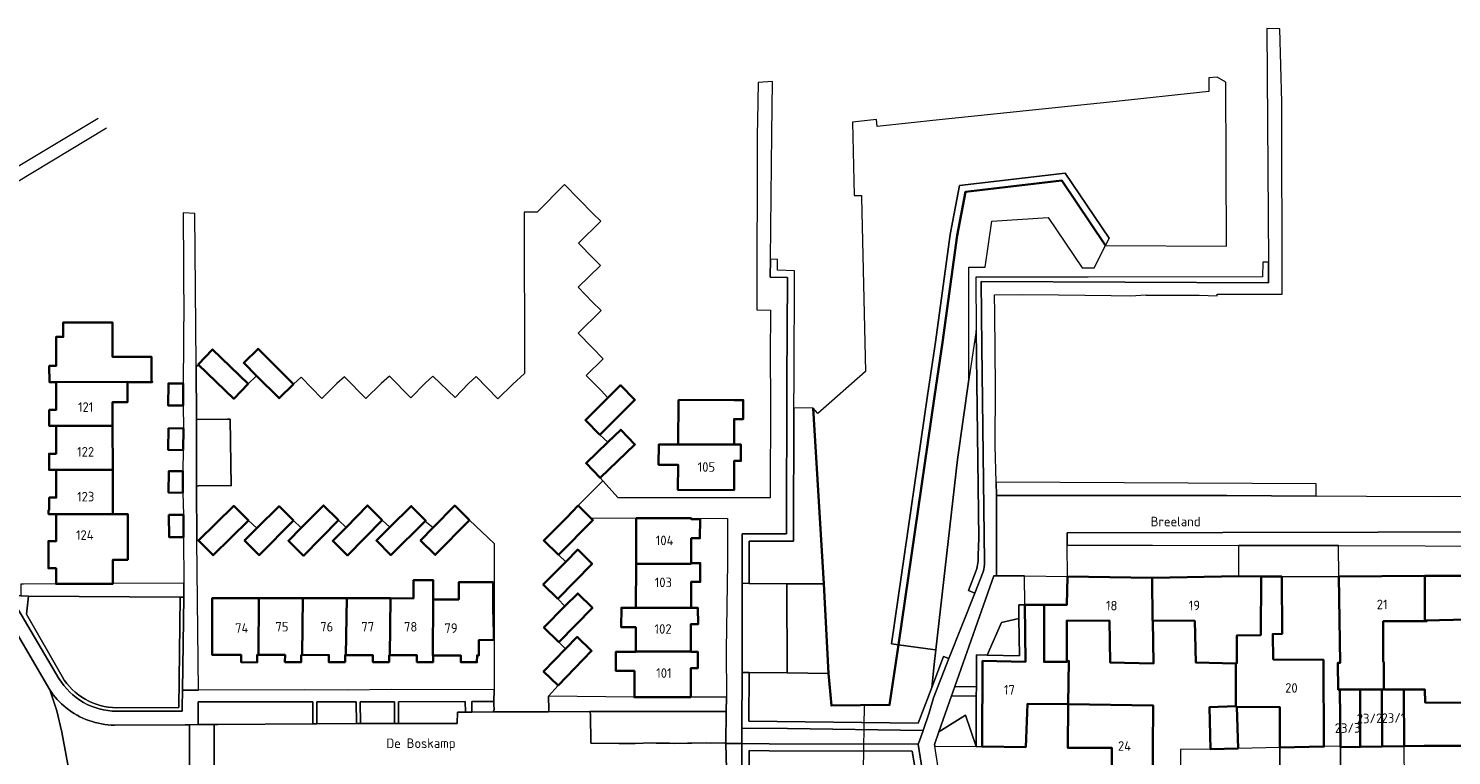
# Model space of a CAD drawing. Header units: metres. Extents: x 152391 to 157968, y 462336 to 467280.
# Tile 477 of 656: x 154072 to 154273, y 466851 to 466954. Entities that reach past the tile are written whole.
import ezdxf
from ezdxf.enums import TextEntityAlignment as Align

# ---------------------------------------------------------------- set-up
doc = ezdxf.new("R2010")
doc.units = ezdxf.units.M
doc.header["$LTSCALE"] = 0.75
for name, color, linetype, lineweight in [('B-WE-GK-BESCHOEIING-G', 251, 'GK-BESCHOEIING', 35), ('B-WE-GR-BEPLANTING_CULTUUR_BODEMBEDEKKER-GV', 251, 'Continuous', 18), ('B-WE-GR-BEPLANTING_CULTUUR_BOSPLANTSOEN-GV', 251, 'Continuous', 18), ('B-WE-GR-BEPLANTING_CULTUUR_HEESTERS-GV', 251, 'Continuous', 18), ('B-WE-GR-GROENVOORZIENING-GV', 251, 'Continuous', 18), ('B-WE-GR-HAAG-GV', 251, 'Continuous', 13), ('B-WE-KW-KUNSTWERK_DUIKER-G', 5, 'Continuous', 18), ('B-WE-OG-BEBOUWING-GV', 6, 'Continuous', 35), ('B-WE-OG-BEBOUWING-T18', 1, 'Continuous', 18), ('B-WE-OG-TERREIN_CULTUURSCHEIDING-GV', 251, 'Continuous', 18), ('B-WE-OG-TOPOGRAFIE-T18', 1, 'Continuous', 18), ('B-WE-OG-WATER-GV', 251, 'Continuous', 18), ('B-WE-OG-WATER_SLOOT-GV', 251, 'Continuous', 18), ('B-WE-VH-VERHARDING_BETONSTRAATSTEEN-GV', 251, 'Continuous', 18), ('B-WE-VH-VERHARDING_HALFVERHARDING_GRIND-GV', 251, 'Continuous', 18), ('B-WE-VH-VERHARDING_TEGEL-GV', 251, 'Continuous', 18)]:
    doc.layers.add(name, color=color, linetype=linetype, lineweight=lineweight)
doc.styles.add('NLCS-ISO-M750-T18', font='NLCS-ISO.ttf', dxfattribs={"height": 1.35})
doc.linetypes.add('GK-BESCHOEIING', pattern='A,30,-5,[1,NLCS.SHX,S=1,R=0,X=0,Y=0],-5', length=40)

msp = doc.modelspace()

# ---------------------------------------------------------------- linework, layer by layer
at = {"layer": 'B-WE-GK-BESCHOEIING-G'}
for points in [[(154194.93, 466866.81), (154200.04, 466901.84), (154201.15, 466909.44), (154203.22, 466924.54), (154204.39, 466930.69), (154217.97, 466932.29), (154224.14, 466923.13)], [(154182.91, 466900.18), (154184.4, 466875.39)], [(154185.08, 466862.76), (154184.4, 466875.39)], [(154194.93, 466866.81), (154193.69, 466858.32), (154185.48, 466858.23), (154185.08, 466862.76)]]:
    msp.add_lwpolyline(points, dxfattribs=at)
at = {"layer": 'B-WE-GR-BEPLANTING_CULTUUR_BODEMBEDEKKER-GV'}
for points in [[(154212.77, 466872.44), (154212.73, 466876.55), (154208.75, 466876.55), (154208.38, 466876.55), (154202.87, 466860.91), (154205.93, 466860.89), (154205.95, 466865.39), (154207.46, 466865.35), (154209.49, 466869.93), (154211.94, 466870.53), (154211.92, 466872.43)], [(154098.94, 466855.57), (154112.29, 466855.68), (154112.35, 466855.68), (154112.33, 466858.77), (154096.17, 466858.75), (154096.19, 466855.55), (154098.43, 466855.57)], [(154118.5, 466855.69), (154118.48, 466858.78), (154112.89, 466858.77), (154112.92, 466855.68)], [(154123.88, 466855.7), (154123.85, 466858.78), (154119.04, 466858.78), (154119.06, 466855.69)], [(154133.84, 466858.79), (154124.42, 466858.78), (154124.44, 466855.7), (154132.69, 466855.71), (154132.76, 466857.31), (154133.86, 466857.32)], [(154134.78, 466858.8), (154134.77, 466857.32), (154137.76, 466857.34), (154137.93, 466857.68), (154137.89, 466858.41), (154137.89, 466858.8)], [(154205.88, 466852.45), (154205.92, 466859.57), (154202.42, 466859.59), (154200.65, 466854.52), (154204.38, 466856.88)]]:
    msp.add_lwpolyline(points, close=True, dxfattribs=at)
at = {"layer": 'B-WE-GR-BEPLANTING_CULTUUR_BOSPLANTSOEN-GV'}
for points in [[(154093.64, 466873.52), (154072.23, 466873.69), (154071.95, 466871.13), (154076.97, 466862.32)], [(154084.66, 466857.93), (154093.43, 466857.94), (154093.64, 466873.52)]]:
    msp.add_lwpolyline(points, dxfattribs=at)
msp.add_lwpolyline([(154076.97, 466862.32, 0.259937), (154084.66, 466857.93)], format="xyb", dxfattribs=at)
at = {"layer": 'B-WE-GR-BEPLANTING_CULTUUR_HEESTERS-GV'}
for points in [[(154207.46, 466865.35), (154212.01, 466865.24), (154211.94, 466870.53), (154209.49, 466869.93)], [(154200.03, 466852.75), (154200.06, 466852.53), (154205.88, 466852.45), (154204.38, 466856.88), (154200.65, 466854.52)], [(154257.3, 466852.49), (154254.94, 466852.44), (154248.74, 466852.31), (154248.78, 466847.07), (154248.79, 466845.47), (154257.25, 466845.5), (154257.3, 466852.35), (154257.3, 466852.45)]]:
    msp.add_lwpolyline(points, close=True, dxfattribs=at)
at = {"layer": 'B-WE-GR-GROENVOORZIENING-GV'}
for points in [[(154173.9, 466875.47), (154173.9, 466881.44), (154180.15, 466881.45), (154180.2, 466900.25), (154180.22, 466904.35), (154180.29, 466919.58), (154177.87, 466919.65), (154177.89, 466921.16), (154176.89, 466921.19), (154176.86, 466918.69), (154179.29, 466918.61), (154179.2, 466903.9), (154179.15, 466882.45), (154172.9, 466882.44), (154172.9, 466875.48)], [(154172.84, 466855.03), (154179.29, 466855.02), (154198.41, 466854.73), (154199.28, 466857.19), (154199.86, 466859.34), (154202.05, 466864.86), (154201.3, 466865.15), (154199.63, 466860.77), (154197.73, 466855.74), (154173.85, 466856.02), (154173.89, 466862.91), (154172.89, 466862.92)]]:
    msp.add_lwpolyline(points, close=True, dxfattribs=at)
for points in [[(154207.08, 466878.49), (154206.68, 466908.85), (154206.61, 466918.07), (154247.13, 466917.85), (154247.13, 466918.85), (154247.11, 466920.77), (154246.31, 466920.78), (154246.3, 466918.7), (154221.71, 466918.68), (154206.96, 466918.66), (154205.87, 466918.66), (154205.88, 466911.15), (154206.28, 466881.85), (154206.2, 466879.46)], [(154205.91, 466877.29), (154204.83, 466874.45), (154205.72, 466874.1), (154206.91, 466877.11)], [(154200.04, 466838.23), (154197.74, 466852.78), (154176.7, 466852.84), (154172.87, 466852.89), (154172.87, 466849.28)], [(154173.86, 466843.53), (154173.87, 466851.88), (154176.69, 466851.84), (154196.89, 466851.78), (154197.33, 466849.02)]]:
    msp.add_lwpolyline(points, dxfattribs=at)
for points in [[(154206.2, 466879.46, -0.074658), (154205.91, 466877.29)], [(154206.91, 466877.11, 0.068032), (154207.08, 466878.49)]]:
    msp.add_lwpolyline(points, format="xyb", dxfattribs=at)
at = {"layer": 'B-WE-GR-HAAG-GV'}
for points in [[(154176.89, 466921.19), (154176.86, 466918.69), (154179.29, 466918.61), (154179.2, 466903.9), (154179.15, 466882.45), (154172.9, 466882.44), (154172.9, 466875.48), (154173.9, 466875.47), (154173.9, 466881.44), (154180.15, 466881.45), (154180.2, 466900.25), (154180.22, 466904.35), (154180.29, 466919.58), (154177.87, 466919.65), (154177.89, 466921.16)], [(154172.89, 466862.92), (154172.84, 466855.03), (154179.29, 466855.02), (154198.41, 466854.73), (154199.28, 466857.19), (154199.86, 466859.34), (154202.05, 466864.86), (154201.3, 466865.15), (154199.63, 466860.77), (154197.73, 466855.74), (154173.85, 466856.02), (154173.89, 466862.91)]]:
    msp.add_lwpolyline(points, close=True, dxfattribs=at)
for points in [[(154207.08, 466878.49), (154206.68, 466908.85), (154206.61, 466918.07), (154247.13, 466917.85), (154247.13, 466918.85), (154247.11, 466920.77), (154246.31, 466920.78), (154246.3, 466918.7), (154221.71, 466918.68), (154206.96, 466918.66), (154205.87, 466918.66), (154205.88, 466911.15), (154206.28, 466881.85), (154206.2, 466879.46)], [(154205.91, 466877.29), (154204.83, 466874.45), (154205.72, 466874.1)], [(154205.72, 466874.1), (154206.91, 466877.11)], [(154200.04, 466838.23), (154197.74, 466852.78), (154176.7, 466852.84), (154172.87, 466852.89), (154172.87, 466849.28)], [(154173.86, 466843.53), (154173.87, 466851.88), (154176.69, 466851.84), (154196.89, 466851.78), (154197.33, 466849.02)]]:
    msp.add_lwpolyline(points, dxfattribs=at)
for points in [[(154206.2, 466879.46, -0.074658), (154205.91, 466877.29)], [(154206.91, 466877.11, 0.068032), (154207.08, 466878.49)]]:
    msp.add_lwpolyline(points, format="xyb", dxfattribs=at)
at = {"layer": 'B-WE-KW-KUNSTWERK_DUIKER-G'}
msp.add_lwpolyline([(154189.99, 466849.07), (154190.16, 466858.28)], dxfattribs=at)
at = {"layer": 'B-WE-OG-BEBOUWING-GV'}
for points in [[(154086.2, 466903.85), (154089.68, 466903.85), (154089.68, 466903.96), (154089.61, 466903.96), (154089.61, 466907.42), (154084.11, 466907.41), (154084.11, 466912.27), (154077.13, 466912.26), (154077.14, 466910.25), (154076.14, 466910.25), (154076.14, 466906.16), (154075.18, 466906.16), (154075.19, 466903.88), (154076.14, 466903.88), (154086.2, 466903.9)], [(154096.17, 466906.37), (154101.18, 466901.52), (154103.22, 466903.63), (154098.21, 466908.48)], [(154104.41, 466904.77), (154107.59, 466901.58), (154109.6, 466903.59), (154104.62, 466908.58), (154102.61, 466906.58)], [(154076.14, 466897.68), (154084.11, 466897.69), (154084.11, 466901.04), (154086.21, 466901.04), (154086.2, 466903.85), (154086.2, 466903.9), (154076.14, 466903.88), (154076.14, 466899.95), (154075.16, 466899.95), (154075.16, 466897.68)], [(154094.04, 466900.55), (154094.05, 466903.68), (154091.97, 466903.69), (154091.95, 466900.56)], [(154152.83, 466896.45), (154157.77, 466901.36), (154155.72, 466903.42), (154153.94, 466901.66), (154150.78, 466898.51)], [(154163.9, 466901.35), (154163.87, 466895.08), (154171.75, 466895.08), (154171.75, 466898.66), (154173.05, 466898.66), (154173.05, 466901.34), (154171.75, 466901.34)], [(154084.11, 466897.69), (154076.14, 466897.68), (154076.14, 466893.76), (154075.15, 466893.76), (154075.15, 466891.48), (154076.14, 466891.48), (154084.12, 466891.49)], [(154094.06, 466894.27), (154094.11, 466897.32), (154092, 466897.36), (154091.95, 466894.31)], [(154153.94, 466895.37), (154150.88, 466892.43), (154152.85, 466890.37), (154157.76, 466895.08), (154155.78, 466897.14)], [(154163.87, 466895.08), (154161.15, 466895.08), (154161.12, 466892.21), (154163.85, 466892.21), (154163.84, 466888.66), (154171.75, 466888.64), (154171.75, 466892.75), (154172.72, 466892.75), (154172.72, 466895.04), (154171.75, 466895.05), (154171.75, 466895.08)], [(154076.14, 466891.48), (154076.15, 466887.57), (154075.17, 466887.57), (154075.17, 466885.8), (154075.08, 466885.8), (154075.08, 466885.24), (154076.14, 466885.24), (154084.13, 466885.25), (154084.12, 466891.49)], [(154094.03, 466891.28), (154092.03, 466891.3), (154092, 466888.28), (154094, 466888.26)], [(154096.22, 466881.53), (154098.28, 466879.43), (154103.26, 466884.32), (154101.2, 466886.41)], [(154109.61, 466884.32), (154107.58, 466886.36), (154104.47, 466883.27), (154102.73, 466881.53), (154104.79, 466879.47)], [(154115.97, 466884.38), (154113.85, 466886.48), (154110.71, 466883.31), (154108.91, 466881.48), (154111.04, 466879.38)], [(154122.14, 466884.4), (154120.07, 466886.46), (154117.03, 466883.37), (154115.16, 466881.46), (154117.24, 466879.41)], [(154123.21, 466883.41), (154121.31, 466881.54), (154123.34, 466879.47), (154128.21, 466884.26), (154128.26, 466884.3), (154126.23, 466886.38)], [(154134.45, 466884.39), (154132.36, 466886.45), (154129.31, 466883.34), (154127.53, 466881.53), (154129.62, 466879.48)], [(154148.1, 466884.74), (154144.92, 466881.54), (154146.97, 466879.5), (154151.84, 466884.41), (154151.52, 466884.72), (154149.79, 466886.44)], [(154084.15, 466875.45), (154084.15, 466878.81), (154086.24, 466878.81), (154086.23, 466885.24), (154084.13, 466885.24), (154084.13, 466885.25), (154076.14, 466885.24), (154076.15, 466881.44), (154075.05, 466881.44), (154075.05, 466877.6), (154076.13, 466877.6), (154076.14, 466875.41), (154076.14, 466875.4), (154084.15, 466875.41)], [(154094.1, 466882.01), (154094.09, 466885.14), (154092.05, 466885.14), (154092.06, 466882.01)], [(154165.7, 466878.33), (154165.71, 466881.84), (154166.95, 466881.83), (154166.96, 466884.51), (154165.71, 466884.51), (154165.71, 466884.67), (154157.97, 466884.66), (154157.94, 466878.23), (154165.7, 466878.23)], [(154146.88, 466873.31), (154151.73, 466878.23), (154149.7, 466880.24), (154148.01, 466878.52), (154144.85, 466875.32)], [(154165.7, 466878.33), (154165.7, 466878.23), (154157.94, 466878.23), (154157.91, 466872.03), (154157.91, 466872.01), (154165.69, 466872), (154165.7, 466875.68), (154166.98, 466875.68), (154166.98, 466878.33)], [(154230.74, 466876.24), (154218.76, 466876.46), (154218.69, 466872.46), (154215.47, 466872.45), (154215.47, 466864.39), (154218.69, 466864.41), (154218.69, 466864.52), (154218.68, 466870.21), (154224.7, 466870.23), (154224.82, 466864.29), (154230.89, 466864.16), (154230.84, 466870.25), (154230.75, 466870.25)], [(154242.53, 466864.19), (154242.65, 466864.18), (154242.67, 466868.14), (154246.04, 466868.18), (154246.08, 466876.44), (154242.94, 466876.48), (154242.91, 466876.48), (154230.8, 466876.24), (154230.74, 466876.24), (154230.75, 466870.25), (154230.84, 466870.25), (154236.74, 466870.17), (154236.86, 466864.32)], [(154246.08, 466876.44), (154246.04, 466868.18), (154242.67, 466868.14), (154242.65, 466864.18), (154242.53, 466864.19), (154242.5, 466858.13), (154238.82, 466858.03), (154238.95, 466852.1), (154242.83, 466852.18), (154242.67, 466858.04), (154248.72, 466858.01), (154248.74, 466852.31), (154254.94, 466852.44), (154254.91, 466864.68), (154247.79, 466864.74), (154247.72, 466868.33), (154249.07, 466868.36), (154249.01, 466876.44)], [(154260.04, 466860.48), (154263.12, 466860.49), (154263.42, 466860.49), (154263.39, 466864.39), (154263.32, 466864.39), (154263.31, 466870.14), (154269.18, 466870.16), (154269.19, 466876.54), (154257.07, 466876.46), (154257.26, 466864.27), (154256.93, 466864.27), (154256.96, 466860.47), (154257.18, 466860.48)], [(154269.19, 466876.54), (154269.18, 466870.16), (154269.48, 466870.16), (154269.28, 466870.25), (154275.2, 466870.37), (154275.14, 466864.36), (154281.43, 466864.34), (154281.43, 466864.6), (154281.45, 466876.53), (154269.26, 466876.54)], [(154123.21, 466865.34), (154127.02, 466865.33), (154127.02, 466864.37), (154129.3, 466864.37), (154129.3, 466865.32), (154129.27, 466865.32), (154129.33, 466873.2), (154129.33, 466875.92), (154126.53, 466875.92), (154126.53, 466873.36), (154123.29, 466873.37)], [(154129.3, 466865.32), (154133.21, 466865.31), (154133.21, 466864.36), (154135.49, 466864.35), (154135.5, 466865.3), (154135.78, 466865.3), (154135.78, 466867.48), (154137.85, 466867.52), (154137.82, 466871.15), (154137.77, 466871.15), (154137.77, 466875.63), (154132.93, 466875.64), (154132.93, 466873.2), (154129.33, 466873.2), (154129.27, 466865.32)], [(154104.73, 466873.38), (154098.13, 466873.38), (154098.14, 466865.4), (154102.22, 466865.39), (154102.22, 466864.36), (154104.48, 466864.33), (154104.48, 466865.38), (154104.66, 466865.38)], [(154110.83, 466865.37), (154110.95, 466873.38), (154104.73, 466873.38), (154104.66, 466865.38), (154108.42, 466865.37), (154108.41, 466864.36), (154110.7, 466864.36), (154110.7, 466865.37)], [(154116.99, 466865.35), (154117.13, 466873.37), (154110.95, 466873.38), (154110.83, 466865.37), (154114.61, 466865.36), (154114.61, 466864.35), (154116.89, 466864.37), (154116.89, 466865.35)], [(154116.99, 466865.35), (154120.82, 466865.34), (154120.82, 466864.36), (154123.1, 466864.37), (154123.1, 466865.34), (154123.21, 466865.34), (154123.29, 466873.37), (154117.13, 466873.37)], [(154147.02, 466867.18), (154151.77, 466872.01), (154149.7, 466874.05), (154147.91, 466872.24), (154144.94, 466869.23)], [(154215.47, 466872.45), (154212.77, 466872.44), (154212.87, 466864.41), (154206.8, 466864.54), (154206.73, 466852.45), (154212.9, 466852.37), (154213.13, 466858.47), (154218.86, 466858.43), (154218.99, 466864.53), (154218.69, 466864.52), (154218.69, 466864.41), (154215.47, 466864.39)], [(154157.88, 466865.86), (154165.68, 466865.84), (154165.68, 466869.72), (154166.67, 466869.71), (154166.66, 466872), (154165.69, 466872), (154157.91, 466872.01), (154157.91, 466872.03), (154155.86, 466872.04), (154155.84, 466869.29), (154157.89, 466869.28)], [(154146.93, 466861.05), (154151.67, 466865.95), (154149.63, 466867.93), (154147.99, 466866.23), (154144.89, 466863.03)], [(154165.67, 466859.42), (154165.67, 466863.52), (154166.66, 466863.52), (154166.65, 466865.8), (154165.68, 466865.8), (154165.68, 466865.84), (154157.88, 466865.86), (154157.88, 466865.8), (154155.06, 466865.8), (154155.06, 466863.14), (154157.7, 466863.13), (154157.69, 466859.41)], [(154281.43, 466864.34), (154275.14, 466864.36), (154275.08, 466858.63), (154269.25, 466858.66), (154269.17, 466860.51), (154266.23, 466860.5), (154266.27, 466852.52), (154269.1, 466852.57), (154281.41, 466852.56)], [(154260.04, 466860.48), (154257.18, 466860.48), (154257.3, 466852.49), (154257.3, 466852.45), (154257.3, 466852.35), (154260.06, 466852.4)], [(154263.12, 466860.49), (154260.04, 466860.48), (154260.06, 466852.4), (154263.15, 466852.46)], [(154263.42, 466860.49), (154263.12, 466860.49), (154263.15, 466852.46), (154266.27, 466852.52), (154266.23, 466860.5)], [(154225.01, 466846.36), (154225.01, 466846.21), (154228.11, 466846.21), (154228.11, 466846.05), (154230.78, 466846.08), (154230.85, 466858.26), (154218.86, 466858.43), (154218.82, 466852.28), (154225.04, 466852.26)]]:
    msp.add_lwpolyline(points, close=True, dxfattribs=at)
at = {"layer": 'B-WE-OG-TERREIN_CULTUURSCHEIDING-GV'}
for points in [[(154206.2, 466879.46), (154206.28, 466881.85), (154205.88, 466911.15), (154204.88, 466904.24), (154203.26, 466892.96), (154200.19, 466866.09), (154199.96, 466864.02), (154199.63, 466860.77), (154201.3, 466865.15), (154202.05, 466864.86), (154205.72, 466874.1)], [(154205.72, 466874.1), (154204.83, 466874.45), (154205.91, 466877.29)], [(154076.97, 466862.32), (154071.95, 466871.13), (154072.23, 466873.69), (154071.18, 466873.7), (154069.65, 466873.71), (154076.54, 466862.06)], [(154094.14, 466873.52), (154093.64, 466873.52), (154093.43, 466857.94), (154084.66, 466857.93)], [(154084.66, 466857.43), (154093.92, 466857.44), (154093.93, 466857.94), (154093.96, 466860.39), (154094.14, 466873.52)]]:
    msp.add_lwpolyline(points, dxfattribs=at)
for points in [[(154205.91, 466877.29, 0.074658), (154206.2, 466879.46)], [(154076.54, 466862.06, 0.260133), (154084.66, 466857.43)], [(154084.66, 466857.93, -0.259937), (154076.97, 466862.32)]]:
    msp.add_lwpolyline(points, format="xyb", dxfattribs=at)
msp.add_lwpolyline([(154172.89, 466862.92), (154173.89, 466862.91), (154179.25, 466862.84), (154179.18, 466875.43), (154173.9, 466875.47), (154172.9, 466875.48)], close=True, dxfattribs=at)
at = {"layer": 'B-WE-OG-WATER-GV'}
for points in [[(154194.93, 466866.81), (154193.94, 466866.96), (154199.05, 466901.99), (154200.15, 466909.5), (154202.23, 466924.69), (154203.55, 466931.59), (154218.46, 466933.36), (154224.65, 466924.15), (154224.14, 466923.13), (154241.21, 466923.05), (154241.11, 466946.18), (154239.91, 466946.88), (154238.71, 466946.77), (154238.71, 466944.88), (154224.76, 466943.36), (154200.66, 466940.87), (154191.92, 466939.92), (154191.82, 466940.91), (154188.46, 466940.55), (154188.71, 466930.17), (154188.74, 466930.17), (154189.74, 466930.19), (154189.74, 466929.89), (154190.31, 466905.36), (154183.57, 466899.43), (154182.91, 466900.18), (154184.4, 466875.39), (154185.08, 466862.76), (154185.48, 466858.23), (154193.69, 466858.32)], [(154224.14, 466923.13), (154224.65, 466924.15), (154218.46, 466933.36), (154203.55, 466931.59), (154202.23, 466924.69), (154200.15, 466909.5), (154199.05, 466901.99), (154193.94, 466866.96), (154194.93, 466866.81), (154200.04, 466901.84), (154201.15, 466909.44), (154203.22, 466924.54), (154204.39, 466930.69), (154217.97, 466932.29)]]:
    msp.add_lwpolyline(points, close=True, dxfattribs=at)
at = {"layer": 'B-WE-OG-WATER_SLOOT-GV'}
for points in [[(154194.93, 466866.81), (154199.81, 466866.14), (154200.19, 466866.09), (154203.26, 466892.96), (154204.88, 466904.24), (154204.87, 466920.08), (154207.16, 466920.06), (154208.09, 466926.56), (154216.05, 466927.09), (154220.83, 466919.99), (154222.55, 466919.98), (154224.14, 466923.13), (154217.97, 466932.29), (154204.39, 466930.69), (154203.22, 466924.54), (154201.15, 466909.44), (154200.04, 466901.84)], [(154182.91, 466900.18), (154180.2, 466900.25), (154180.15, 466881.45), (154173.9, 466881.44), (154173.9, 466875.47), (154179.18, 466875.43), (154184.4, 466875.39)], [(154179.25, 466862.84), (154185.08, 466862.76), (154184.4, 466875.39), (154179.18, 466875.43)], [(154185.08, 466862.76), (154179.25, 466862.84), (154173.89, 466862.91), (154173.85, 466856.02), (154197.73, 466855.74), (154199.63, 466860.77), (154199.96, 466864.02), (154200.19, 466866.09), (154199.81, 466866.14), (154194.93, 466866.81), (154193.69, 466858.32), (154185.48, 466858.23)], [(154194.02, 466849.07), (154197.33, 466849.02), (154196.89, 466851.78), (154176.69, 466851.84), (154173.87, 466851.88), (154173.86, 466843.53), (154176.61, 466843.5), (154182.04, 466843.45), (154181.79, 466849.07), (154193.01, 466849.07)]]:
    msp.add_lwpolyline(points, close=True, dxfattribs=at)
at = {"layer": 'B-WE-VH-VERHARDING_BETONSTRAATSTEEN-GV'}
for points in [[(154146.97, 466879.5), (154144.92, 466881.54), (154148.1, 466884.74), (154149.79, 466886.44), (154153.24, 466889.94), (154152.85, 466890.37), (154150.88, 466892.43), (154153.94, 466895.37), (154152.83, 466896.45), (154150.78, 466898.51), (154153.94, 466901.66), (154153.02, 466902.66), (154150.89, 466904.82), (154153.27, 466907.17), (154151.76, 466908.75), (154149.77, 466910.76), (154153.01, 466913.97), (154151.75, 466915.21), (154149.78, 466917.25), (154152.93, 466920.31), (154151.88, 466921.36), (154149.82, 466923.45), (154152.95, 466926.55), (154151.87, 466927.62), (154149.85, 466929.69), (154147.83, 466931.76), (154143.99, 466927.86), (154142.13, 466927.82), (154142.21, 466905.08), (154140.54, 466903.59), (154138.43, 466901.52), (154135.36, 466904.64), (154134.32, 466903.66), (154132.43, 466901.68), (154129.27, 466904.69), (154128.2, 466903.71), (154126.15, 466901.67), (154123.14, 466904.7), (154121.97, 466903.65), (154119.81, 466901.54), (154116.8, 466904.61), (154115.75, 466903.65), (154113.62, 466901.57), (154110.68, 466904.57), (154109.6, 466903.59), (154107.59, 466901.58), (154104.41, 466904.77), (154103.22, 466903.63), (154101.18, 466901.52), (154096.17, 466906.37), (154095.88, 466906.02), (154095.94, 466898.62), (154096.34, 466898.6), (154100.29, 466898.64), (154100.7, 466898.66), (154100.83, 466889.22), (154096.38, 466889.27), (154095.93, 466889.14), (154096, 466881.53), (154096.22, 466881.53), (154101.2, 466886.41), (154103.26, 466884.32), (154104.47, 466883.27), (154107.58, 466886.36), (154109.61, 466884.32), (154110.71, 466883.31), (154113.85, 466886.48), (154115.97, 466884.38), (154117.03, 466883.37), (154120.07, 466886.46), (154122.14, 466884.4), (154123.21, 466883.41), (154126.23, 466886.38), (154128.26, 466884.3), (154128.21, 466884.26), (154129.31, 466883.34), (154132.36, 466886.45), (154134.45, 466884.39), (154137.94, 466881.08), (154137.9, 466860.44), (154137.89, 466858.8), (154137.89, 466858.41), (154137.93, 466857.68), (154137.76, 466857.34), (154145.57, 466857.35), (154145.64, 466857.63), (154145.58, 466859.54), (154146.93, 466861.05), (154144.89, 466863.03), (154147.99, 466866.23), (154147.02, 466867.18), (154144.94, 466869.23), (154147.91, 466872.24), (154146.88, 466873.31), (154144.85, 466875.32), (154148.01, 466878.52)], [(154249.01, 466876.44), (154257.07, 466876.46), (154257.01, 466880.8), (154242.9, 466880.82), (154242.91, 466876.48), (154242.94, 466876.48), (154246.08, 466876.44)], [(154094.96, 466855.54), (154094.96, 466849.52), (154098.43, 466849.52), (154098.43, 466855.57), (154096.19, 466855.55)], [(154269.05, 466845.66), (154269.06, 466847.52), (154266.29, 466847.53), (154266.27, 466852.52), (154263.15, 466852.46), (154260.06, 466852.4), (154257.3, 466852.35), (154257.25, 466845.5)]]:
    msp.add_lwpolyline(points, close=True, dxfattribs=at)
for points in [[(154072.11, 466845.81), (154072.13, 466833.13), (154078.2, 466833.14), (154078.2, 466833.15), (154078.18, 466844.61), (154077.8, 466849.92), (154076.93, 466854.5), (154076.22, 466857.49), (154075.23, 466860.47), (154068.03, 466872.77), (154065.72, 466876.74), (154063.28, 466880.88), (154053, 466898.32)], [(154290.25, 466878.14), (154290.39, 466887.79), (154271.08, 466887.66), (154260.97, 466887.74), (154253.85, 466887.78), (154241.26, 466887.86), (154208.77, 466887.88), (154208.75, 466876.55), (154212.73, 466876.55), (154218.76, 466876.46), (154218.73, 466880.87), (154218.72, 466882.62)], [(154218.72, 466882.62), (154284.57, 466882.76)], [(154075.23, 466860.47), (154076.22, 466857.49), (154076.93, 466854.5), (154077.8, 466849.92), (154078.18, 466844.61)], [(154170.68, 466849.24), (154170.6, 466852.89), (154170.29, 466852.97), (154168.41, 466852.94), (154167.88, 466852.97), (154165.81, 466852.91), (154165.18, 466852.92), (154163.29, 466852.88), (154162.67, 466852.95), (154160.75, 466852.93), (154160.11, 466852.97), (154157.8, 466852.88), (154156.03, 466852.86), (154155.52, 466852.88), (154151.55, 466852.91), (154151.5, 466857.04), (154151.4, 466857.42), (154145.57, 466857.35), (154137.76, 466857.34), (154134.77, 466857.32), (154133.86, 466857.32), (154132.76, 466857.31), (154132.69, 466855.71), (154124.44, 466855.7), (154123.88, 466855.7), (154119.06, 466855.69), (154118.5, 466855.69), (154112.92, 466855.68), (154112.35, 466855.68), (154112.29, 466855.68), (154098.94, 466855.57), (154098.43, 466855.57), (154098.43, 466849.52)], [(154094.96, 466849.52), (154094.96, 466855.54), (154094.35, 466855.53), (154084.38, 466855.45)]]:
    msp.add_lwpolyline(points, dxfattribs=at)
for points in [[(154077.56, 466857.9, -0.073122), (154075.23, 466860.47)], [(154084.38, 466855.45, -0.16252), (154077.56, 466857.9)]]:
    msp.add_lwpolyline(points, format="xyb", dxfattribs=at)
at = {"layer": 'B-WE-VH-VERHARDING_HALFVERHARDING_GRIND-GV'}
msp.add_lwpolyline([(154206.73, 466852.45), (154206.8, 466864.54), (154212.87, 466864.41), (154212.77, 466872.44), (154211.92, 466872.43), (154211.94, 466870.53), (154212.01, 466865.24), (154207.46, 466865.35), (154205.95, 466865.39), (154205.93, 466860.89), (154205.92, 466859.57), (154205.88, 466852.45)], close=True, dxfattribs=at)
at = {"layer": 'B-WE-VH-VERHARDING_TEGEL-GV'}
for points in [[(154209.3, 466792.35), (154200.06, 466852.53), (154200.03, 466852.75), (154200.65, 466854.52), (154202.42, 466859.59), (154202.87, 466860.91), (154208.38, 466876.55), (154208.75, 466876.55), (154208.77, 466887.88), (154208.71, 466889.74), (154208.6, 466894.94), (154208.62, 466903.15), (154208.51, 466913.56), (154208.48, 466916.18), (154212.42, 466916.23), (154217.49, 466916.17), (154221.21, 466916.14), (154224.93, 466916.1), (154227.7, 466916.05), (154229.85, 466916.18), (154229.89, 466916.11), (154233.59, 466916.12), (154237.37, 466916.12), (154239.89, 466916.05), (154239.89, 466916.27), (154245.95, 466916.26), (154249.05, 466916.25), (154249.02, 466943.36), (154248.75, 466953.7), (154246.91, 466953.76), (154247.11, 466920.77), (154247.13, 466918.85), (154247.13, 466917.85), (154206.61, 466918.07), (154206.68, 466908.85), (154207.08, 466878.49)], [(154082.08, 466941.05), (154067.68, 466932.43), (154065.66, 466931.13), (154042.03, 466914.33), (154040.08, 466912.87), (154023.21, 466900.62), (154021.18, 466899.04), (154016.95, 466895.53), (154012.99, 466891.82), (154011.16, 466890), (154008.19, 466886.89), (154006.57, 466884.91), (154002.01, 466879.55), (154000, 466877.02), (153998.03, 466874.35), (153996.61, 466872.42), (153993.96, 466868.4)], [(154025.14, 466899.53), (154060.79, 466925.47), (154066.9, 466929.86), (154070.3, 466931.91), (154083.25, 466939.73), (154083.26, 466939.74)], [(154284.57, 466882.76), (154218.72, 466882.62), (154218.73, 466880.87), (154230.77, 466880.84), (154242.9, 466880.82), (154257.01, 466880.8), (154269.23, 466880.79), (154284.01, 466880.73)], [(154206.91, 466877.11), (154205.72, 466874.1), (154202.05, 466864.86), (154199.86, 466859.34), (154199.28, 466857.19), (154198.41, 466854.73), (154197.91, 466853.27), (154197.74, 466852.78), (154200.04, 466838.23), (154206.05, 466799.15), (154209.9, 466774.71)], [(154076.54, 466862.06), (154069.65, 466873.71), (154068.03, 466872.77), (154075.23, 466860.47)], [(154084.38, 466855.45), (154094.35, 466855.53), (154094.96, 466855.54), (154096.19, 466855.55), (154096.17, 466858.75), (154112.33, 466858.77), (154112.35, 466855.68), (154112.92, 466855.68), (154112.89, 466858.77), (154118.48, 466858.78), (154118.5, 466855.69), (154119.06, 466855.69), (154119.04, 466858.78), (154123.85, 466858.78), (154123.88, 466855.7), (154124.44, 466855.7), (154124.42, 466858.78), (154133.84, 466858.79), (154133.86, 466857.32), (154134.77, 466857.32), (154134.78, 466858.8), (154137.89, 466858.8), (154137.9, 466860.44)], [(154137.9, 466860.44), (154123.42, 466860.52), (154117.28, 466860.43), (154111.15, 466860.47), (154096.2, 466860.39), (154093.96, 466860.39), (154093.93, 466857.94), (154093.92, 466857.44), (154084.66, 466857.43)], [(154172.87, 466849.28), (154172.87, 466852.89), (154170.6, 466852.89), (154170.68, 466849.24)]]:
    msp.add_lwpolyline(points, dxfattribs=at)
for points in [[(154172.9, 466875.48), (154172.9, 466882.44), (154179.15, 466882.45), (154179.2, 466903.9), (154179.29, 466918.61), (154176.86, 466918.69), (154176.89, 466921.19), (154177.1, 466938.87), (154177.19, 466946.28), (154175.14, 466946.12), (154175.05, 466940.7), (154175.02, 466938.81), (154174.96, 466914.07), (154176.89, 466914.02), (154176.84, 466907.42), (154176.9, 466901.37), (154176.83, 466887.52), (154170.82, 466887.53), (154155.43, 466887.55), (154153.24, 466889.94), (154149.79, 466886.44), (154151.52, 466884.72), (154157.97, 466884.66), (154165.71, 466884.67), (154170.81, 466884.62), (154170.81, 466884.62), (154170.81, 466878.38), (154170.65, 466866.12), (154170.68, 466859.42), (154170.64, 466857.38), (154170.6, 466852.89), (154172.87, 466852.89), (154172.84, 466855.03), (154172.89, 466862.92)], [(154094.03, 466891.28), (154094, 466888.26), (154094.09, 466885.14), (154094.1, 466882.01), (154094.15, 466875.49), (154094.14, 466873.52), (154093.96, 466860.39), (154096.2, 466860.39), (154096, 466881.53), (154095.93, 466889.14), (154095.94, 466898.62), (154095.88, 466906.02), (154095.88, 466906.37), (154095.71, 466927.65), (154094.06, 466927.73), (154094.13, 466912.41), (154094.1, 466912.41), (154094.11, 466909.37), (154094.11, 466909.37), (154094.05, 466903.68), (154094.04, 466900.55), (154094.11, 466897.32), (154094.06, 466894.27)], [(154095.93, 466889.14), (154096.38, 466889.27), (154100.83, 466889.22), (154100.7, 466898.66), (154100.29, 466898.64), (154096.34, 466898.6), (154095.94, 466898.62)], [(154253.83, 466889.52), (154208.71, 466889.74), (154208.77, 466887.88), (154241.26, 466887.86), (154253.85, 466887.78)], [(154084.15, 466875.45), (154084.15, 466875.41), (154076.14, 466875.4), (154076.14, 466875.41), (154071.55, 466875.38), (154071.18, 466875.38), (154071.18, 466873.7), (154072.23, 466873.69), (154093.64, 466873.52), (154094.14, 466873.52), (154094.15, 466875.49)], [(154202.42, 466859.59), (154205.92, 466859.57), (154205.93, 466860.89), (154202.87, 466860.91)], [(154145.57, 466857.35), (154151.4, 466857.42), (154170.64, 466857.38), (154170.68, 466859.42), (154165.67, 466859.42), (154157.69, 466859.41), (154145.58, 466859.54), (154145.64, 466857.63)], [(154151.4, 466857.42), (154151.5, 466857.04), (154151.55, 466852.91), (154155.52, 466852.88), (154156.03, 466852.86), (154157.8, 466852.88), (154160.11, 466852.97), (154160.75, 466852.93), (154162.67, 466852.95), (154163.29, 466852.88), (154165.18, 466852.92), (154165.81, 466852.91), (154167.88, 466852.97), (154168.41, 466852.94), (154170.29, 466852.97), (154170.6, 466852.89), (154170.64, 466857.38)], [(154198.41, 466854.73), (154179.29, 466855.02), (154172.84, 466855.03), (154172.87, 466852.89), (154176.7, 466852.84), (154197.74, 466852.78), (154197.91, 466853.27)], [(154242.83, 466852.18), (154238.95, 466852.1), (154234.71, 466852.05), (154234.67, 466847.11), (154248.78, 466847.07), (154248.74, 466852.31)]]:
    msp.add_lwpolyline(points, close=True, dxfattribs=at)
for points in [[(154207.08, 466878.49, -0.068032), (154206.91, 466877.11)], [(154084.66, 466857.43, -0.260133), (154076.54, 466862.06)], [(154075.23, 466860.47, 0.073122), (154077.56, 466857.9)], [(154077.56, 466857.9, 0.16252), (154084.38, 466855.45)]]:
    msp.add_lwpolyline(points, format="xyb", dxfattribs=at)

# ---------------------------------------------------------------- texts
at = {"layer": 'B-WE-OG-BEBOUWING-T18', "style": 'NLCS-ISO-M750-T18'}
for s, rotation, p in [('121', 0.1, (154080.3, 466900.34)), ('122', 0.1, (154080.3, 466894.03)), ('105', 359.7, (154167.85, 466891.89)), ('123', 0.1, (154080.31, 466887.71)), ('124', 0.1, (154080.18, 466882.29)), ('104', 359.7, (154161.96, 466881.53)), ('103', 359.7, (154161.78, 466875.62)), ('18', 359, (154225.01, 466872.34)), ('19', 1.1, (154236.69, 466872.36)), ('21', 0.4, (154263.16, 466872.5)), ('76', 359.9, (154114.3, 466869.36)), ('77', 359.9, (154120.09, 466869.36)), ('74', 359.9, (154102.32, 466869.18)), ('79', 359.9, (154131.83, 466869.16)), ('102', 359.7, (154161.74, 466869.04)), ('101', 359.7, (154161.86, 466862.82)), ('17', 358.7, (154210.58, 466860.45)), ('20', 359.5, (154250.36, 466860.72)), ('23/3', 0.9, (154258.29, 466855.07)), ('23/2', 1.1, (154261.38, 466856.42)), ('23/1', 1.1, (154264.76, 466856.49)), ('24', 359.7, (154226.82, 466852.53))]:
    msp.add_text(s, height=1.35, rotation=rotation, dxfattribs=at).set_placement(p, align=Align.MIDDLE)
for s, p in [('75', (154107.99, 466869.36)), ('78', (154126.14, 466869.35))]:
    msp.add_text(s, height=1.35, dxfattribs=at).set_placement(p, align=Align.MIDDLE)
at = {"layer": 'B-WE-OG-TOPOGRAFIE-T18', "style": 'NLCS-ISO-M750-T18'}
for s, rotation, p in [('Breeland', 0.1, (154234.03, 466884.2)), ('De Boskamp', 0.2, (154127.6, 466852.72))]:
    msp.add_text(s, height=1.35, rotation=rotation, dxfattribs=at).set_placement(p, align=Align.MIDDLE)

doc.saveas('drawing.dxf')
